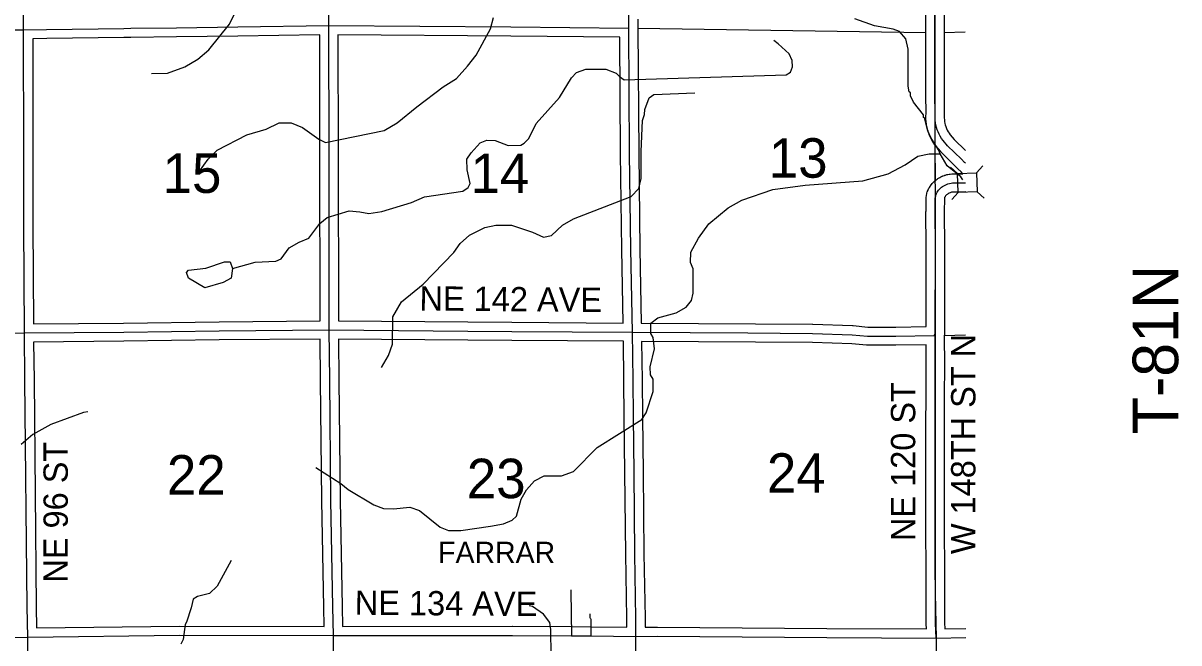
# Model space of a CAD drawing. Extents: x -1403959 to 81668, y -1400582 to 11018.
# Drawn here: x 8258.6 to 8626.4, y 9697.7 to 9895.1 of the extents above; entities that cross this region are included whole.
import ezdxf

# ---------------------------------------------------------------- set-up
doc = ezdxf.new("R2010")
doc.units = 0
for name, color, linetype in [('tdCiCityDivCarto', 7, 'Continuous'), ('tdCiCoBndryTxt', 7, 'Continuous'), ('tdCiMapFrame', 7, 'Continuous'), ('tdCiSecText', 7, 'Continuous'), ('tdCiSectLine', 7, 'Continuous'), ('tdCoCityStreetMajor', 7, 'Continuous'), ('tdCoCityStreetMinor', 7, 'Continuous'), ('tdCoClipBndry', 7, 'Continuous'), ('tdCoSectLinePart', 7, 'Continuous'), ('tdCoSectNmbr', 7, 'Continuous'), ('tdCoStrucSecCoName', 7, 'Continuous'), ('tdCoStrucSecFHWANum', 7, 'Continuous'), ('tdCoSurfBitum', 7, 'Continuous'), ('tdCoSurfGravelUnbanded', 7, 'Continuous')]:
    doc.layers.add(name, color=color, linetype=linetype)

msp = doc.modelspace()

# ---------------------------------------------------------------- linework, layer by layer
at = {"layer": 'tdCiCityDivCarto'}
for points in [[(8433.24, 9699.96), (8433.05, 9714.18), (8433.05, 9714.58)], [(8439.37, 9699.87), (8439.35, 9704.66), (8439.37, 9704.87), (8439.34, 9705.09), (8439.27, 9705.29), (8439.18, 9705.47), (8439.12, 9705.66), (8439.1, 9705.86), (8439.06, 9706.93)]]:
    msp.add_lwpolyline(points, dxfattribs=at)
at = {"layer": 'tdCiCoBndryTxt'}
for points in [[(8452.51, 9796.61), (8452, 9823.06), (8451.63, 9853.54), (8451.34, 9893.51), (8451.18, 9917.69), (8451.08, 9925.92), (8450.75, 9990.28), (8450.7, 9998.04), (8451.37, 10042.18), (8452.1, 10066.24), (8452.16, 10070.3), (8452.65, 10083.21)], [(8258.75, 9892.9), (8258.88, 9925.77), (8258.99, 9989.52)], [(8253.57, 9892.9), (8258.75, 9892.9), (8266.05, 9893.03)], [(8260.05, 9699.54), (8259.89, 9709.13), (8259.17, 9781.34), (8258.99, 9796.38), (8258.84, 9830.94), (8258.81, 9853.64), (8258.75, 9892.9)], [(8453.64, 9700.04), (8453.63, 9705.59), (8453.3, 9725.96), (8453.06, 9751.93), (8452.81, 9769.64), (8452.7, 9781.34), (8452.51, 9796.61)], [(8028.35, 9698.19), (8030.11, 9698.34), (8066.84, 9698.47), (8071.38, 9698.54), (8163.47, 9699.05), (8163.59, 9699.05), (8260.05, 9699.54), (8308.4, 9700.13), (8357.42, 9700.01), (8414.4, 9700.05), (8433.12, 9699.96), (8433.24, 9699.96), (8439.37, 9699.87), (8453.64, 9699.75)], [(8453.64, 9699.75), (8453.64, 9700.04)], [(8260.49, 9651.22), (8260.26, 9651.56), (8260.07, 9651.93), (8259.92, 9652.31), (8259.81, 9652.71), (8259.74, 9653.11), (8259.71, 9653.52), (8259.69, 9660.7), (8259.74, 9666.6), (8259.76, 9667.46), (8259.8, 9670.64), (8259.93, 9675.91), (8259.93, 9679.73), (8260.01, 9685.37), (8260.01, 9688.24), (8260.05, 9693.33), (8260.05, 9699.54)], [(8452.6, 9602.68), (8453.02, 9636.95), (8453.64, 9699.75)], [(8453.64, 9699.75), (8460.47, 9699.79)]]:
    msp.add_lwpolyline(points, dxfattribs=at)
at = {"layer": 'tdCiMapFrame'}
for points in [[(8355.88, 9894.32), (8356.05, 9908.62), (8356.25, 9924.71), (8356.28, 9937.59), (8356.31, 9950.16), (8356.31, 9958.77), (8356.28, 9967.82), (8356.31, 9975), (8356.37, 9983.88), (8356.34, 9989.26), (8356.34, 9991.43)], [(8558.48, 9850.42), (8558.19, 9850.72), (8557.23, 9851.71), (8552.84, 9856.04), (8551.37, 9857.73), (8550.92, 9858.36), (8550.51, 9859.02), (8550.14, 9859.7), (8549.81, 9860.4), (8549.52, 9861.12), (8549.28, 9861.85), (8549.12, 9862.56), (8548.99, 9863.28), (8548.9, 9864.01), (8548.86, 9864.58), (8548.85, 9864.74), (8548.84, 9865.47), (8548.86, 9866.2), (8548.79, 9872.5), (8548.81, 9882.8), (8548.81, 9894.94), (8548.84, 9906.78)], [(8266.05, 9893.03), (8290.64, 9893.37), (8292.83, 9893.43), (8307.39, 9893.61), (8326.93, 9893.86), (8355.88, 9894.32), (8355.89, 9894.32), (8413.81, 9893.87), (8451.34, 9893.51)], [(8356.99, 9602.97), (8357.11, 9637), (8357.42, 9700.01), (8357.22, 9709.16), (8356.58, 9743.01), (8356.17, 9781.43), (8356.04, 9797.35), (8355.95, 9853.58), (8355.87, 9894.23), (8355.88, 9894.32)], [(8549.22, 9699.2), (8548.93, 9703.94), (8548.93, 9712.55), (8548.91, 9722.82), (8548.86, 9732.02), (8548.84, 9740.51), (8548.84, 9749.5), (8548.84, 9758.94), (8548.84, 9767.19), (8548.85, 9770.43), (8548.88, 9776.02), (8548.89, 9786.27), (8548.88, 9795.22), (8548.51, 9795.56), (8548.91, 9796.19), (8548.89, 9805.68), (8548.93, 9814.82), (8548.93, 9823.9), (8548.86, 9835.12), (8548.91, 9839.28), (8548.91, 9839.32), (8548.96, 9839.71), (8549.04, 9840.1), (8549.15, 9840.48), (8549.3, 9840.84), (8549.47, 9841.19), (8549.69, 9841.53), (8549.93, 9841.84), (8550.21, 9842.18), (8550.52, 9842.5), (8550.86, 9842.79), (8551.22, 9843.06), (8551.6, 9843.28), (8552.01, 9843.48), (8552.46, 9843.71), (8552.93, 9843.9), (8553.41, 9844.04), (8553.91, 9844.14), (8554.41, 9844.19), (8556.41, 9844.18), (8558.41, 9844.22), (8558.49, 9844.22)], [(8163.04, 9795.44), (8181.04, 9795.69), (8258.99, 9796.38), (8290.61, 9796.66), (8320.98, 9797.05), (8356.04, 9797.35), (8400.14, 9796.99), (8414.11, 9796.9), (8452.51, 9796.61), (8489.27, 9796.38), (8509.85, 9796.25), (8522.5, 9795.84), (8527.34, 9795.36), (8536.32, 9795.36), (8548.51, 9795.56)], [(8460.47, 9699.79), (8514.35, 9699.37), (8549.22, 9699.2)], [(8549.22, 9699.2), (8558.63, 9699.34)]]:
    msp.add_lwpolyline(points, dxfattribs=at)
at = {"layer": 'tdCiSecText'}
for points in [[(8553.75, 9849.19), (8555.98, 9847.14), (8562.02, 9847.4)], [(8554.18, 9838.87), (8556.23, 9841.1), (8555.98, 9847.14)], [(8564.07, 9849.63), (8562.02, 9847.4), (8562.28, 9841.35)], [(8564.46, 9839.35), (8562.28, 9841.35), (8556.23, 9841.1)]]:
    msp.add_lwpolyline(points, dxfattribs=at)
at = {"layer": 'tdCiSectLine'}
for points in [[(8527.48, 9798.27), (8536.3, 9798.27), (8546.01, 9798.42), (8545.99, 9805.67), (8545.99, 9805.68), (8545.99, 9805.69), (8546.03, 9814.82), (8546.03, 9823.89), (8545.95, 9835.1), (8545.95, 9835.12), (8545.96, 9835.16), (8546.01, 9839.36), (8546.02, 9839.51), (8546.03, 9839.64), (8546.07, 9840.03), (8546.08, 9840.09), (8546.11, 9840.28), (8546.11, 9840.29), (8546.19, 9840.68), (8546.23, 9840.85), (8546.26, 9840.93), (8546.37, 9841.31), (8546.4, 9841.41), (8546.46, 9841.56), (8546.6, 9841.92), (8546.61, 9841.95), (8546.69, 9842.12), (8546.71, 9842.16), (8546.89, 9842.51), (8546.96, 9842.64), (8547.02, 9842.74), (8547.23, 9843.07), (8547.27, 9843.14), (8547.38, 9843.29), (8547.62, 9843.6), (8547.62, 9843.6), (8547.68, 9843.68), (8547.96, 9844.02), (8548.03, 9844.1), (8548.13, 9844.21), (8548.44, 9844.53), (8548.47, 9844.56), (8548.61, 9844.68), (8548.63, 9844.7), (8548.96, 9844.99), (8549.09, 9845.1), (8549.16, 9845.15), (8549.52, 9845.41), (8549.61, 9845.47), (8549.73, 9845.55), (8550.12, 9845.78), (8550.15, 9845.8), (8550.32, 9845.89), (8550.34, 9845.9), (8550.71, 9846.08), (8551.13, 9846.29), (8551.17, 9846.31), (8551.34, 9846.39), (8551.38, 9846.41), (8551.85, 9846.59), (8551.99, 9846.64), (8552.11, 9846.68), (8552.59, 9846.82), (8552.66, 9846.84), (8552.84, 9846.89), (8552.86, 9846.89), (8553.35, 9846.98), (8553.53, 9847.01), (8553.62, 9847.02), (8554.12, 9847.07), (8554.22, 9847.08), (8554.41, 9847.09), (8554.42, 9847.09), (8556.39, 9847.08), (8557.7, 9847.1), (8557.13, 9847.66), (8557.1, 9847.69), (8557.09, 9847.7), (8556.13, 9848.67), (8556.09, 9848.71), (8555.17, 9849.67), (8550.8, 9853.97), (8550.79, 9853.98), (8550.66, 9854.12), (8550.64, 9854.14), (8549.18, 9855.84), (8549.07, 9855.97), (8549.01, 9856.04), (8548.56, 9856.67), (8548.51, 9856.75), (8548.47, 9856.82), (8548.05, 9857.47), (8548, 9857.57), (8547.96, 9857.63), (8547.59, 9858.3), (8547.54, 9858.41), (8547.51, 9858.46), (8547.18, 9859.16), (8547.13, 9859.29), (8547.11, 9859.32), (8546.83, 9860.04), (8546.77, 9860.18), (8546.77, 9860.21), (8546.52, 9860.94), (8546.48, 9861.1), (8546.45, 9861.2), (8546.29, 9861.91), (8546.27, 9862), (8546.26, 9862.06), (8546.13, 9862.78), (8546.11, 9862.9), (8546.11, 9862.93), (8546.02, 9863.65), (8546, 9863.81), (8545.95, 9864.54), (8545.95, 9864.55), (8545.95, 9864.69), (8545.93, 9865.42), (8545.93, 9865.47), (8545.94, 9865.57), (8545.96, 9866.23), (8545.89, 9872.47), (8545.89, 9872.5), (8545.89, 9872.51), (8545.91, 9882.81), (8545.91, 9894.94), (8545.91, 9894.95), (8545.94, 9906.79)], [(8551.74, 9906.77), (8551.72, 9894.94), (8551.72, 9882.8), (8551.72, 9882.8), (8551.69, 9872.51), (8551.76, 9866.23), (8551.76, 9866.2), (8551.76, 9866.1), (8551.74, 9865.44), (8551.75, 9864.86), (8551.79, 9864.29), (8551.86, 9863.71), (8551.96, 9863.14), (8552.08, 9862.63), (8552.25, 9862.11), (8552.47, 9861.55), (8552.73, 9861.01), (8553.01, 9860.49), (8553.33, 9859.98), (8553.66, 9859.53), (8554.96, 9858.02), (8558.48, 9854.56)], [(8454.27, 9896.39), (8454.24, 9893.51), (8454.53, 9853.57), (8454.9, 9823.11), (8455.35, 9799.55), (8455.37, 9799.55), (8455.37, 9799.5), (8509.87, 9799.15), (8509.94, 9799.15), (8522.59, 9798.74), (8522.69, 9798.73), (8522.78, 9798.73), (8527.48, 9798.27)], [(8261.88, 9799.3), (8290.58, 9799.56), (8320.94, 9799.96), (8320.95, 9799.96), (8353.12, 9800.23), (8353.12, 9800.23), (8353.14, 9800.23), (8353.05, 9853.57), (8352.98, 9891.37), (8326.98, 9890.96), (8326.97, 9890.96), (8307.43, 9890.71), (8292.89, 9890.53), (8290.73, 9890.47), (8290.68, 9890.46), (8266.1, 9890.13), (8261.65, 9890.05), (8261.71, 9853.64), (8261.71, 9853.64), (8261.74, 9830.94), (8261.88, 9799.3)], [(8449.55, 9799.54), (8449.1, 9823.01), (8449.1, 9823.02), (8448.72, 9853.5), (8448.72, 9853.52), (8448.46, 9890.59), (8448.46, 9890.59), (8448.46, 9890.64), (8413.79, 9890.97), (8358.78, 9891.39), (8358.85, 9853.58), (8358.85, 9853.58), (8358.94, 9800.23), (8400.16, 9799.89), (8414.13, 9799.8), (8414.14, 9799.8), (8449.55, 9799.54)], [(8558.49, 9841.32), (8558.46, 9841.31), (8556.46, 9841.28), (8556.41, 9841.28), (8556.4, 9841.28), (8554.55, 9841.28), (8554.33, 9841.26), (8554.1, 9841.22), (8553.87, 9841.15), (8553.66, 9841.06), (8553.33, 9840.9), (8553.29, 9840.88), (8553.27, 9840.87), (8552.98, 9840.73), (8552.82, 9840.63), (8552.66, 9840.51), (8552.51, 9840.39), (8552.37, 9840.25), (8552.2, 9840.04), (8552.07, 9839.86), (8552, 9839.75), (8551.94, 9839.64), (8551.89, 9839.52), (8551.85, 9839.39), (8551.83, 9839.26), (8551.81, 9839.14), (8551.76, 9835.11), (8551.83, 9823.92), (8551.83, 9823.9), (8551.83, 9814.82), (8551.83, 9814.8), (8551.8, 9805.67), (8551.82, 9796.2), (8551.82, 9796.19), (8551.81, 9796), (8551.79, 9795.81), (8551.76, 9795.63), (8551.75, 9795.6), (8551.77, 9795.41), (8551.78, 9795.22), (8551.8, 9786.27), (8551.8, 9786.27), (8551.8, 9786.26), (8551.78, 9776.02), (8551.78, 9776.01), (8551.74, 9767.18), (8551.74, 9740.51), (8551.76, 9732.03), (8551.82, 9722.84), (8551.82, 9722.82), (8551.83, 9712.56), (8551.83, 9712.55), (8551.83, 9704.03), (8551.95, 9702.14), (8558.62, 9702.24)], [(8262.9, 9702.47), (8308.36, 9703.04), (8308.4, 9703.04), (8308.41, 9703.04), (8354.45, 9702.92), (8354.32, 9709.1), (8354.32, 9709.1), (8353.68, 9742.96), (8353.68, 9742.98), (8353.27, 9781.39), (8353.27, 9781.4), (8353.17, 9794.42), (8321.01, 9794.15), (8290.65, 9793.76), (8290.63, 9793.76), (8261.93, 9793.5), (8262.07, 9781.37), (8262.07, 9781.37), (8262.79, 9709.16), (8262.9, 9702.47)], [(8450.74, 9702.68), (8450.73, 9705.57), (8450.4, 9725.92), (8450.4, 9725.94), (8450.15, 9751.9), (8449.91, 9769.6), (8449.91, 9769.61), (8449.8, 9781.31), (8449.64, 9793.73), (8449.59, 9793.73), (8449.59, 9793.73), (8414.09, 9793.99), (8400.12, 9794.09), (8400.12, 9794.09), (8358.97, 9794.42), (8359.07, 9781.45), (8359.49, 9743.05), (8360.13, 9709.22), (8360.26, 9702.92), (8414.39, 9702.96), (8414.4, 9702.96), (8414.41, 9702.96), (8433.14, 9702.86), (8433.17, 9702.86), (8439.41, 9702.77), (8450.74, 9702.68)], [(8546.14, 9702.11), (8546.04, 9703.77), (8546.03, 9703.94), (8546.03, 9712.55), (8546.01, 9722.81), (8545.95, 9732), (8545.95, 9732.01), (8545.94, 9740.5), (8545.94, 9740.51), (8545.94, 9767.19), (8545.94, 9767.2), (8545.97, 9776.03), (8545.99, 9786.27), (8545.98, 9792.62), (8536.37, 9792.46), (8536.32, 9792.46), (8527.34, 9792.46), (8527.15, 9792.47), (8527.06, 9792.48), (8522.31, 9792.94), (8509.79, 9793.35), (8455.45, 9793.69), (8455.6, 9781.38), (8455.6, 9781.37), (8455.71, 9769.67), (8455.96, 9751.97), (8455.96, 9751.96), (8456.2, 9726), (8456.53, 9705.64), (8456.53, 9705.6), (8456.54, 9702.67), (8460.45, 9702.7), (8460.47, 9702.7), (8460.49, 9702.7), (8514.37, 9702.27), (8546.14, 9702.11)]]:
    msp.add_lwpolyline(points, dxfattribs=at)
at = {"layer": 'tdCoCityStreetMajor'}
for points in [[(8454.22, 9893.47), (8545.89, 9892.09)], [(8551.69, 9892.12), (8558.44, 9892.28)], [(8548.81, 9856.35), (8548.82, 9844.86)], [(8551.75, 9795.61), (8558.53, 9795.78)]]:
    msp.add_lwpolyline(points, dxfattribs=at)
at = {"layer": 'tdCoCityStreetMinor'}
msp.add_lwpolyline([(8548.81, 9856.35), (8548.82, 9844.86)], dxfattribs=at)
at = {"layer": 'tdCoClipBndry'}
msp.add_lwpolyline([(7875.76, 10082.5), (7972.94, 10083.31), (8066.71, 10083.16), (8163.15, 10082.81), (8259.19, 10082.99), (8355.34, 10083.67), (8452.61, 10083.21), (8549.21, 10083.18), (8548.91, 9988.62), (8548.77, 9892.05), (8548.87, 9795.54), (8548.89, 9713.44), (8549.18, 9699.2), (8549.2, 9602.85), (8549.15, 9506.07), (8548.91, 9400.21), (8548.62, 9303.82), (8548.74, 9207.25), (8548.66, 9110.34), (8548.55, 9065.35), (8548.43, 9013.97), (8548.59, 8917.26), (8548.65, 8866.95), (8548.76, 8816.33)], dxfattribs=at)
at = {"layer": 'tdCoSurfBitum'}
for points in [[(8299.41, 9879.02), (8304.6, 9879.18), (8310.09, 9881.17), (8314.22, 9883.61), (8317.72, 9886.52), (8324.28, 9894.77), (8326.11, 9898.43)], [(8314.71, 9847.89), (8317.46, 9851.71), (8320.35, 9854.62), (8329.82, 9859.51), (8335.92, 9861.35), (8340.04, 9863.33), (8343.86, 9863.34), (8347.52, 9861.81), (8352.72, 9858.15), (8354.86, 9857.09), (8373.48, 9860.92), (8377.6, 9863.37), (8383.86, 9868.41), (8392.25, 9874.83), (8396.52, 9877.43), (8400.03, 9881.4), (8402.77, 9884.91), (8407.34, 9893.31), (8408.26, 9896.82)], [(8550.42, 9853.48), (8549.96, 9854.7), (8547.5, 9858.67), (8546.58, 9860.8), (8545.5, 9864.92), (8545.2, 9865.07), (8545.19, 9865.83), (8541.98, 9869.95), (8541.06, 9871.93), (8541.05, 9872.85), (8540.59, 9873.15), (8540.28, 9874.98), (8540.25, 9886.74), (8539.48, 9890.09), (8537.49, 9892.38), (8535.51, 9893.14), (8529.55, 9894.19), (8523.28, 9896.47)], [(8325.28, 9816.91), (8332.45, 9818.9), (8339.02, 9819.22), (8340.7, 9819.98), (8343.29, 9823.49), (8346.49, 9825.33), (8349.55, 9826.55), (8353.05, 9831.29), (8355.34, 9833.12), (8362.37, 9835.24), (8365.73, 9834.92), (8368.64, 9834.46), (8372.76, 9835.06), (8382.23, 9837.93), (8386.36, 9839.75), (8398.58, 9841.55), (8400.26, 9842.76), (8400.87, 9843.98), (8399.95, 9848.4), (8399.8, 9851.76), (8401.17, 9853.74), (8404.07, 9856.93), (8406.21, 9857.84), (8408.81, 9857.68), (8412.93, 9856.15), (8416.96, 9856.23), (8418.03, 9856.84), (8419.55, 9858.37), (8421.83, 9863.11), (8429.29, 9871.37), (8433.09, 9877.63), (8434.77, 9879.32), (8437.66, 9880.39), (8444.08, 9880.41), (8447.29, 9879.19), (8448.36, 9878.13), (8449.89, 9877.06), (8501.49, 9878.56), (8502.86, 9879.48), (8503.47, 9881.16), (8503.31, 9883.14), (8502.39, 9885.27), (8498.87, 9888.47), (8497.49, 9889.54)], [(8372.65, 9785.36), (8374.93, 9789.17), (8376.15, 9792.84), (8376.29, 9801.54), (8379.04, 9806.27), (8385.9, 9811.93), (8395.66, 9822.01), (8397.65, 9824.91), (8400.7, 9827.51), (8405.58, 9829.96), (8409.09, 9830.72), (8414.05, 9830.73), (8420.67, 9828.51), (8424.21, 9826.93), (8426.8, 9827.4), (8430.31, 9830.76), (8433.81, 9832.76), (8452.12, 9839.82), (8454.56, 9842.42), (8455.31, 9845.63), (8455.29, 9854.18), (8455.72, 9864.1), (8456.33, 9865.93), (8456.48, 9867.61), (8457.84, 9871.28), (8459.37, 9872.35), (8472.34, 9872.84)], [(8351.76, 9753.59), (8359.71, 9748.4), (8362, 9746.57), (8370.25, 9741.69), (8373.31, 9740.48), (8376.51, 9740.33), (8381.7, 9740.94), (8384.76, 9739.87), (8391.33, 9734.54), (8393.93, 9733.47), (8397.9, 9733.47), (8407.36, 9734.86), (8411.48, 9735.62), (8414.22, 9736.77), (8415.59, 9737.99), (8417.1, 9743.5), (8418.77, 9746.41), (8421.36, 9749.32), (8424.41, 9750.86), (8429.91, 9750.87), (8433.72, 9752.26), (8441.33, 9759.92), (8455.51, 9768.82), (8456.88, 9770.97), (8459.15, 9777.7), (8459.14, 9781.67), (8458.22, 9783.04), (8458.21, 9785.64), (8459.57, 9791.29), (8459.1, 9794.96), (8458.34, 9796.18), (8458.33, 9799.53), (8460.62, 9801.22), (8466.41, 9802.76), (8469.62, 9804.6), (8471.29, 9806.74), (8471.89, 9809.03), (8471.87, 9816.82), (8470.95, 9818.8), (8471.1, 9822.16), (8473.53, 9826.59), (8476.88, 9831.18), (8482.97, 9836.23), (8487.39, 9838.68), (8497.16, 9842.06), (8507.54, 9843.46), (8525.86, 9844.88), (8533.94, 9847.03), (8539.28, 9849.94), (8543.39, 9852.7), (8546.91, 9853.47), (8550.42, 9853.48)], [(8557.66, 9845.16), (8557, 9846.17), (8552.72, 9849.67), (8550.42, 9853.48)], [(8325.28, 9816.91), (8324.83, 9813.86), (8322.23, 9812.48), (8316.43, 9810.8), (8311.24, 9813.85), (8310.62, 9815.68), (8311.23, 9816.44), (8316.73, 9817.06), (8322.68, 9819.05), (8324.51, 9819.05), (8325.28, 9816.91)], [(8279.22, 9771.23), (8277.84, 9771.08), (8267.46, 9767.25), (8261.66, 9764.04), (8258, 9760.83)], [(8324.77, 9723.95), (8320.35, 9715.7), (8317.91, 9713.41), (8314.09, 9712.49), (8312.72, 9711.57), (8312.11, 9708.82), (8310.59, 9704.24), (8310.13, 9703.48), (8309.53, 9698.75), (8308.76, 9697.22)], [(8426.68, 9693.67), (8426.51, 9701.91), (8426.2, 9704.2), (8424.21, 9706.79), (8420.69, 9709.23), (8419.62, 9709.53)]]:
    msp.add_lwpolyline(points, dxfattribs=at)

# ---------------------------------------------------------------- texts
at = {"layer": 'tdCoSectLinePart'}
for s, rotation, p in [('13', 0.0054, (8495.92, 9845.84)), ('15', 0.0039, (8303, 9840.99)), ('14', 0.0047, (8401, 9840.96)), ('22', 0.0039, (8304.37, 9744.92)), ('23', 0.0047, (8399.81, 9743.76)), ('24', 0.0054, (8495.32, 9745.49))]:
    msp.add_text(s, height=12.575, rotation=rotation, dxfattribs=at).set_placement(p)
at = {"layer": 'tdCoSectNmbr'}
for s, rotation, p in [('NE 142 AVE', 359.5149, (8384.72, 9803.55)), ('NE 120 ST', 90, (8542.53, 9730.12)), ('NE 96 ST', 90, (8272.82, 9716.88)), ('NE 134 AVE', 359.5809, (8364.13, 9706.63))]:
    msp.add_text(s, height=7.738, rotation=rotation, dxfattribs=at).set_placement(p)
at = {"layer": 'tdCoStrucSecCoName'}
msp.add_text('FARRAR', height=6.771, rotation=0.0045, dxfattribs=at).set_placement((8390.69, 9723.11))
msp.add_text('FARRAR', height=6.771, rotation=0.0045, dxfattribs=at).set_placement((8390.69, 9723.11))
at = {"layer": 'tdCoStrucSecFHWANum'}
msp.add_text('T-81N', height=14.509, rotation=90.0124, dxfattribs=at).set_placement((8626.23, 9764.12))
at = {"layer": 'tdCoSurfGravelUnbanded'}
msp.add_text('W 148TH ST N', height=7.7382, rotation=90, dxfattribs=at).set_placement((8561.68, 9725.96))

doc.saveas('drawing.dxf')
